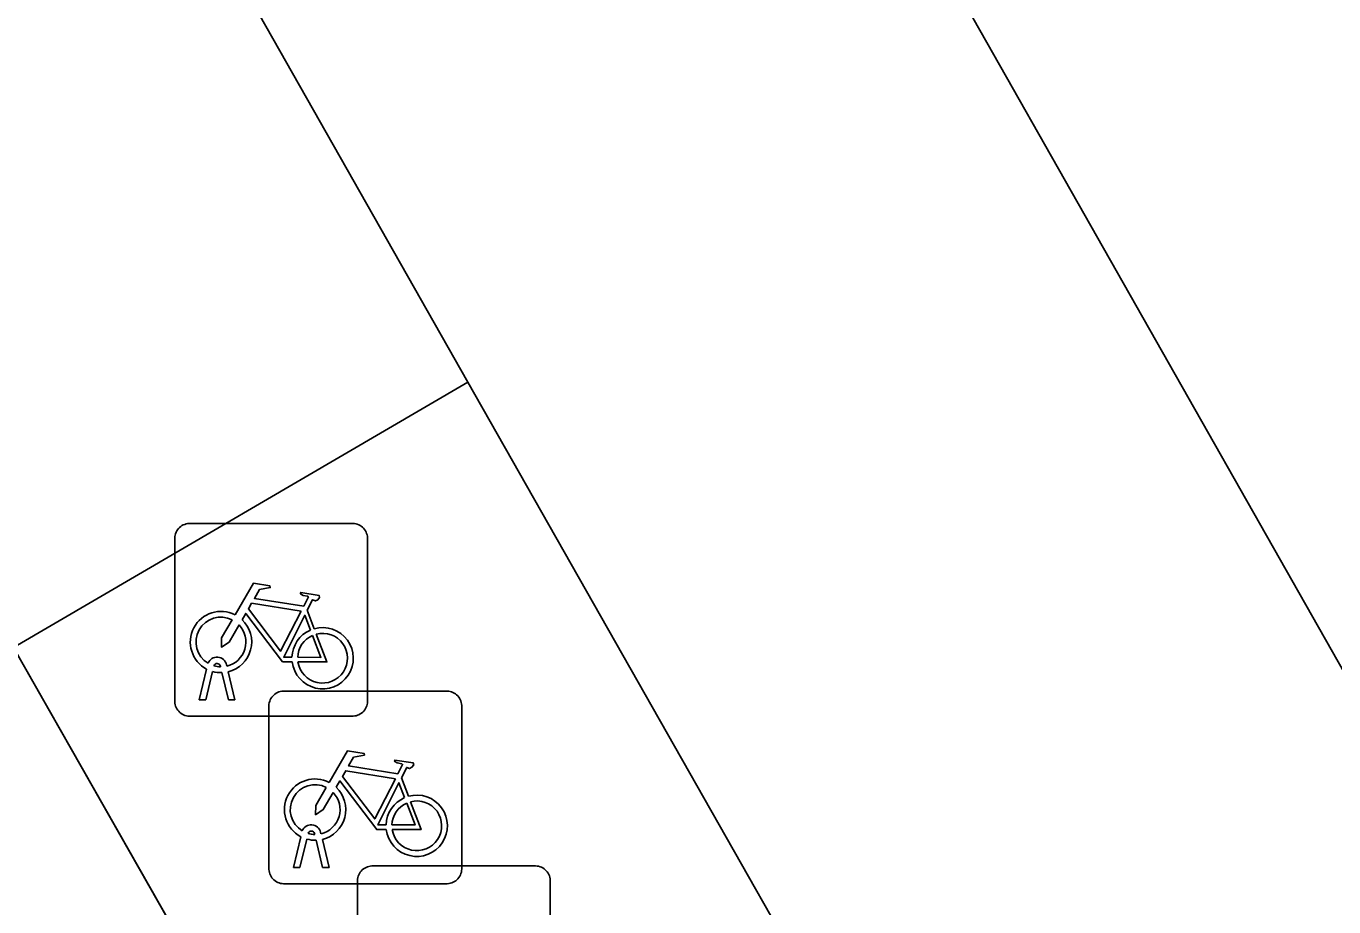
# Model space of a CAD drawing. Extents: x 161087 to 161926, y 382572 to 383873.
# Drawn here: x 161561.02 to 161567.79, y 383309.06 to 383313.62 of the extents above; entities that cross this region are included whole.
import ezdxf

# ---------------------------------------------------------------- set-up
doc = ezdxf.new("R2010")
doc.units = 0
for name, color, linetype in [('IMGEO_Berm_open', 7, 'Continuous'), ('IMGEO_Fietsenrek', 7, 'Continuous'), ('IMGEO_Fietspad_gesloten', 7, 'Continuous'), ('IMGEO_Groenvoorziening', 7, 'Continuous'), ('IMGEO_OVBaan_gesloten', 7, 'Continuous'), ('IMGEO_Rijbaan_lokaal_gesloten', 7, 'Continuous')]:
    doc.layers.add(name, color=color, linetype=linetype)

msp = doc.modelspace()

# ---------------------------------------------------------------- linework, layer by layer
at = {"layer": 'IMGEO_Berm_open'}
msp.add_lwpolyline([(161568.168, 383303.206), (161563.305, 383311.777), (161560.95, 383310.401), (161566.337, 383300.926), (161572.158, 383290.739), (161574.533, 383292.083)], close=True, dxfattribs=at)
at = {"layer": 'IMGEO_Fietsenrek'}
for p, q in [((161561.8599, 383311.0435), (161562.7008, 383311.0435)), ((161562.7008, 383311.0435), (161561.8599, 383311.0435)), ((161561.7855, 383310.1189), (161561.7855, 383310.9598)), ((161561.7855, 383310.9598), (161561.7855, 383310.1189)), ((161562.7845, 383310.9691), (161562.7845, 383310.1282)), ((161562.7845, 383310.1282), (161562.7845, 383310.9691)), ((161562.4722, 383310.5932), (161562.5085, 383310.498)), ((161562.0536, 383310.3114), (161562.0554, 383310.3035)), ((161561.9125, 383310.1283), (161561.9508, 383310.2883)), ((161561.9812, 383310.2761), (161561.9459, 383310.1283)), ((161562.0229, 383310.2999), (161562.0219, 383310.3042)), ((161562.064, 383310.1283), (161562.0301, 383310.27)), ((161562.0624, 383310.2743), (161562.0974, 383310.1283)), ((161562.3479, 383310.1745), (161563.1888, 383310.1745)), ((161563.1888, 383310.1745), (161562.3479, 383310.1745)), ((161561.9459, 383310.1283), (161561.9125, 383310.1283)), ((161562.0974, 383310.1283), (161562.064, 383310.1283)), ((161562.7101, 383310.0445), (161561.8692, 383310.0445)), ((161561.8692, 383310.0445), (161562.7101, 383310.0445)), ((161562.2735, 383309.2499), (161562.2735, 383310.0908)), ((161562.2735, 383310.0908), (161562.2735, 383309.2499)), ((161563.2725, 383310.1001), (161563.2725, 383309.2592)), ((161563.2725, 383309.2592), (161563.2725, 383310.1001)), ((161562.9602, 383309.7242), (161562.9965, 383309.629)), ((161562.5109, 383309.4309), (161562.5099, 383309.4352)), ((161562.5416, 383309.4424), (161562.5434, 383309.4345)), ((161562.4005, 383309.2593), (161562.4388, 383309.4193)), ((161562.4692, 383309.4071), (161562.4339, 383309.2593)), ((161562.552, 383309.2593), (161562.5181, 383309.401)), ((161562.5504, 383309.4053), (161562.5854, 383309.2593)), ((161562.4339, 383309.2593), (161562.4005, 383309.2593)), ((161562.5854, 383309.2593), (161562.552, 383309.2593)), ((161562.8069, 383309.2675), (161563.6478, 383309.2675)), ((161563.6478, 383309.2675), (161562.8069, 383309.2675)), ((161563.1981, 383309.1755), (161562.3572, 383309.1755)), ((161562.3572, 383309.1755), (161563.1981, 383309.1755)), ((161562.7325, 383308.3429), (161562.7325, 383309.1838)), ((161562.7325, 383309.1838), (161562.7325, 383308.3429)), ((161563.7315, 383309.1931), (161563.7315, 383308.3522)), ((161563.7315, 383308.3522), (161563.7315, 383309.1931))]:
    msp.add_line(p, q, dxfattribs=at)
for points in [[(161562.0981, 383310.5702), (161562.1928, 383310.7337), (161562.279, 383310.7199), (161562.2807, 383310.7112), (161562.2246, 383310.7003), (161562.1984, 383310.655), (161562.4536, 383310.6142)], [(161562.4536, 383310.6142), (161562.4786, 383310.663), (161562.4735, 383310.667), (161562.4503, 383310.6707), (161562.4376, 383310.6782), (161562.4366, 383310.6813), (161562.4388, 383310.6859), (161562.5336, 383310.6708), (161562.5359, 383310.6605), (161562.5265, 383310.6481), (161562.5141, 383310.6417), (161562.4996, 383310.6479), (161562.4722, 383310.5932)], [(161562.3938, 383310.3255), (161562.3441, 383310.3256), (161562.1534, 383310.5773), (161562.1344, 383310.5445)], [(161562.4407, 383310.589), (161562.1839, 383310.63), (161562.1672, 383310.6012), (161562.3342, 383310.3809), (161562.4407, 383310.589)], [(161562.1188, 383310.5177), (161562.0672, 383310.4285), (161562.0273, 383310.4025), (161562.0285, 383310.45), (161562.083, 383310.5442)], [(161562.4887, 383310.491), (161562.4594, 383310.5678), (161562.35, 383310.3497), (161562.3927, 383310.3496)], [(161562.4227, 383310.3495), (161562.5426, 383310.3493), (161562.4994, 383310.4629)], [(161562.5192, 383310.4698), (161562.5742, 383310.3252), (161562.4241, 383310.3255)], [(161562.5861, 383309.7012), (161562.6808, 383309.8647), (161562.767, 383309.8509), (161562.7687, 383309.8422), (161562.7126, 383309.8313), (161562.6864, 383309.786), (161562.9416, 383309.7452)], [(161562.9416, 383309.7452), (161562.9666, 383309.794), (161562.9615, 383309.798), (161562.9383, 383309.8017), (161562.9256, 383309.8092), (161562.9246, 383309.8123), (161562.9268, 383309.8169), (161563.0216, 383309.8018), (161563.0239, 383309.7915), (161563.0145, 383309.7791), (161563.0021, 383309.7727), (161562.9876, 383309.7789), (161562.9602, 383309.7242)], [(161562.8818, 383309.4565), (161562.8321, 383309.4566), (161562.6414, 383309.7083), (161562.6224, 383309.6755)], [(161562.9287, 383309.72), (161562.6719, 383309.761), (161562.6552, 383309.7322), (161562.8222, 383309.5119), (161562.9287, 383309.72)], [(161562.9767, 383309.622), (161562.9474, 383309.6988), (161562.838, 383309.4807), (161562.8807, 383309.4806)], [(161562.6068, 383309.6487), (161562.5552, 383309.5595), (161562.5153, 383309.5335), (161562.5165, 383309.581), (161562.571, 383309.6752)], [(161562.9107, 383309.4805), (161563.0306, 383309.4803), (161562.9874, 383309.5939)], [(161563.0072, 383309.6008), (161563.0622, 383309.4562), (161562.9121, 383309.4565)]]:
    msp.add_lwpolyline(points, dxfattribs=at)
for centre, radius, start, end in [((161561.8632, 383310.9656), 0.0779, 92.4484, 184.28452), ((161561.8632, 383310.9656), 0.0779, 92.4484, 184.28452), ((161562.7066, 383310.9658), 0.0779, 2.4484, 94.28452), ((161562.7066, 383310.9658), 0.0779, 2.4484, 94.28452), ((161562.0251, 383310.4289), 0.159, 62.67661, 242.13685), ((161562.0251, 383310.4289), 0.129, 63.31916, 238.90302), ((161562.0251, 383310.4289), 0.129, 283.60429, 43.43025), ((161562.0251, 383310.4289), 0.159, 283.5766, 46.60424), ((161562.5517, 383310.3449), 0.159, 113.3408, 178.32165), ((161562.5517, 383310.3449), 0.159, 187.0065, 105.77075), ((161562.5517, 383310.3449), 0.129, 113.92302, 177.95563), ((161562.5517, 383310.3449), 0.129, 188.67146, 104.58832), ((161562.0049, 383310.3003), 0.0499, 12.8025, 158.69338), ((161562.0049, 383310.3003), 0.0174, 12.8025, 163.45023), ((161562.0251, 383310.4289), 0.159, 253.99666, 271.78671), ((161562.0251, 383310.4289), 0.129, 253.41502, 269.02044), ((161562.3512, 383310.0966), 0.0779, 92.4484, 184.28452), ((161562.3512, 383310.0966), 0.0779, 92.4484, 184.28452), ((161563.1946, 383310.0968), 0.0779, 2.4484, 94.28452), ((161563.1946, 383310.0968), 0.0779, 2.4484, 94.28452), ((161561.8634, 383310.1222), 0.0779, 182.4484, 274.28452), ((161561.8634, 383310.1222), 0.0779, 182.4484, 274.28452), ((161562.7068, 383310.1224), 0.0779, 272.4484, 4.28452), ((161562.7068, 383310.1224), 0.0779, 272.4484, 4.28452), ((161562.5131, 383309.5599), 0.159, 62.67661, 242.13685), ((161562.5131, 383309.5599), 0.129, 63.31916, 238.90302), ((161562.5131, 383309.5599), 0.129, 283.60429, 43.43025), ((161562.5131, 383309.5599), 0.159, 283.5766, 46.60424), ((161563.0397, 383309.4759), 0.159, 187.0065, 105.77075), ((161563.0397, 383309.4759), 0.159, 113.3408, 178.32165), ((161563.0397, 383309.4759), 0.129, 113.92302, 177.95563), ((161563.0397, 383309.4759), 0.129, 188.67146, 104.58832), ((161562.4929, 383309.4313), 0.0499, 12.8025, 158.69338), ((161562.4929, 383309.4313), 0.0174, 12.8025, 163.45023), ((161562.5131, 383309.5599), 0.129, 253.41502, 269.02044), ((161562.5131, 383309.5599), 0.159, 253.99666, 271.78671), ((161562.3514, 383309.2532), 0.0779, 182.4484, 274.28452), ((161562.3514, 383309.2532), 0.0779, 182.4484, 274.28452), ((161562.8102, 383309.1896), 0.0779, 92.4484, 184.28452), ((161562.8102, 383309.1896), 0.0779, 92.4484, 184.28452), ((161563.1948, 383309.2534), 0.0779, 272.4484, 4.28452), ((161563.1948, 383309.2534), 0.0779, 272.4484, 4.28452), ((161563.6536, 383309.1898), 0.0779, 2.4484, 94.28452), ((161563.6536, 383309.1898), 0.0779, 2.4484, 94.28452)]:
    msp.add_arc(centre, radius, start, end, dxfattribs=at)
at = {"layer": 'IMGEO_Fietspad_gesloten'}
msp.add_lwpolyline([(161599.746, 383242.515), (161599.208, 383243.364), (161598.716, 383244.231), (161598.509, 383244.601), (161597.748, 383245.957), (161572.158, 383290.739), (161566.337, 383300.926), (161560.95, 383310.401)], dxfattribs=at)
at = {"layer": 'IMGEO_Groenvoorziening'}
msp.add_lwpolyline([(161557.551, 383321.918), (161555.169, 383320.567), (161560.95, 383310.401), (161563.305, 383311.777)], close=True, dxfattribs=at)
at = {"layer": 'IMGEO_OVBaan_gesloten'}
msp.add_lwpolyline([(161539.097, 383360.976), (161536.289, 383359.434), (161545.297, 383343.516), (161548.195, 383338.408), (161557.551, 383321.918), (161563.305, 383311.777), (161568.168, 383303.206), (161570.954, 383304.79)], close=True, dxfattribs=at)
at = {"layer": 'IMGEO_Rijbaan_lokaal_gesloten'}
msp.add_lwpolyline([(161550.864, 383346.278), (161541.756, 383362.436), (161539.097, 383360.976), (161570.954, 383304.79), (161573.605, 383306.298), (161553.532, 383341.596)], close=True, dxfattribs=at)

doc.saveas('drawing.dxf')
